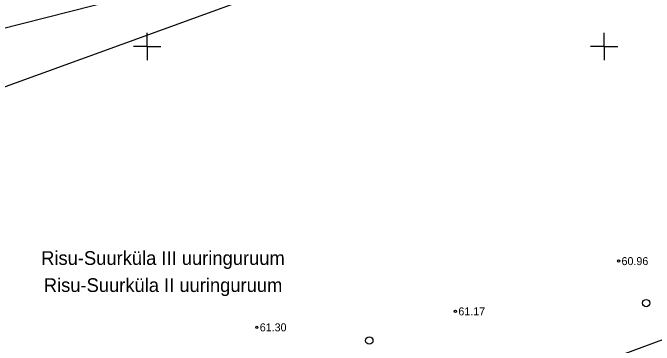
# Model space of a CAD drawing. Extents: x 530818 to 531740, y 6542340 to 6544024.
# Drawn here: x 531370.6 to 531510.9, y 6543734.6 to 6543807.3 of the extents above; entities that cross this region are included whole.
import ezdxf

# ---------------------------------------------------------------- set-up
doc = ezdxf.new("R2010")
doc.units = 0
for name, color, linetype in [('AKTIIVNE_UURINGUALA', 7, 'Continuous'), ('HALJASTUS', 7, 'Continuous'), ('Koordinaatvõrk', 7, 'Continuous'), ('KORGUSED', 7, 'Continuous'), ('Kõrguspunkt', 7, 'Continuous'), ('MET piir', 7, 'Continuous'), ('Vormistus', 7, 'Continuous')]:
    doc.layers.add(name, color=color, linetype=linetype)

msp = doc.modelspace()

# ---------------------------------------------------------------- linework, layer by layer
at = {"layer": 'AKTIIVNE_UURINGUALA'}
for points in [[(531451.14, 6543596), (531250.63, 6543748.25), (531628.04, 6543885.35), (531619.64, 6543598.34)], [(531652.47, 6543876), (531279.43, 6543781.33), (531274.63, 6543642.14), (531609.77, 6543608.38)]]:
    msp.add_lwpolyline(points, close=True, dxfattribs=at)
at = {"layer": 'HALJASTUS'}
for centre in [(531509.17, 6543743.81), (531448.6, 6543735.6)]:
    msp.add_circle(centre, 0.8, dxfattribs=at)
at = {"layer": 'Koordinaatvõrk'}
for p, q in [((531400, 6543800), (531400, 6543803)), ((531500, 6543800), (531500, 6543803)), ((531400, 6543800), (531397, 6543800)), ((531400, 6543800), (531403, 6543800)), ((531400, 6543800), (531400, 6543797)), ((531500, 6543800), (531497, 6543800)), ((531500, 6543800), (531503, 6543800)), ((531500, 6543800), (531500, 6543797))]:
    msp.add_line(p, q, dxfattribs=at)
at = {"layer": 'Kõrguspunkt'}
for centre in [(531503.13, 6543753), (531467.44, 6543742), (531424, 6543738.5)]:
    msp.add_circle(centre, 0.25, dxfattribs=at)
at = {"layer": 'MET piir'}
msp.add_lwpolyline([(531247.41, 6543712.74), (531461.7, 6543716.89), (531564.53, 6543755.01), (531651.35, 6543885.32), (531684.47, 6543858.29), (531698.11, 6543783.91), (531620.11, 6543597.87), (531477.65, 6543589.41), (531264.53, 6543634.52)], close=True, dxfattribs=at)

# ---------------------------------------------------------------- texts
at = {"layer": 'KORGUSED'}
for s, p in [('60.96', (531503.77, 6543752.12)), ('61.17', (531468.08, 6543741.12)), ('61.30', (531424.64, 6543737.62))]:
    msp.add_text(s, height=1.75, dxfattribs=at).set_placement(p)
at = {"layer": 'Vormistus'}
for s, p in [('Risu-Suurküla III uuringuruum', (531376.82, 6543752.17)), ('Risu-Suurküla II uuringuruum', (531377.4, 6543746.24))]:
    msp.add_text(s, height=3, dxfattribs=at).set_placement(p)

doc.saveas('drawing.dxf')
